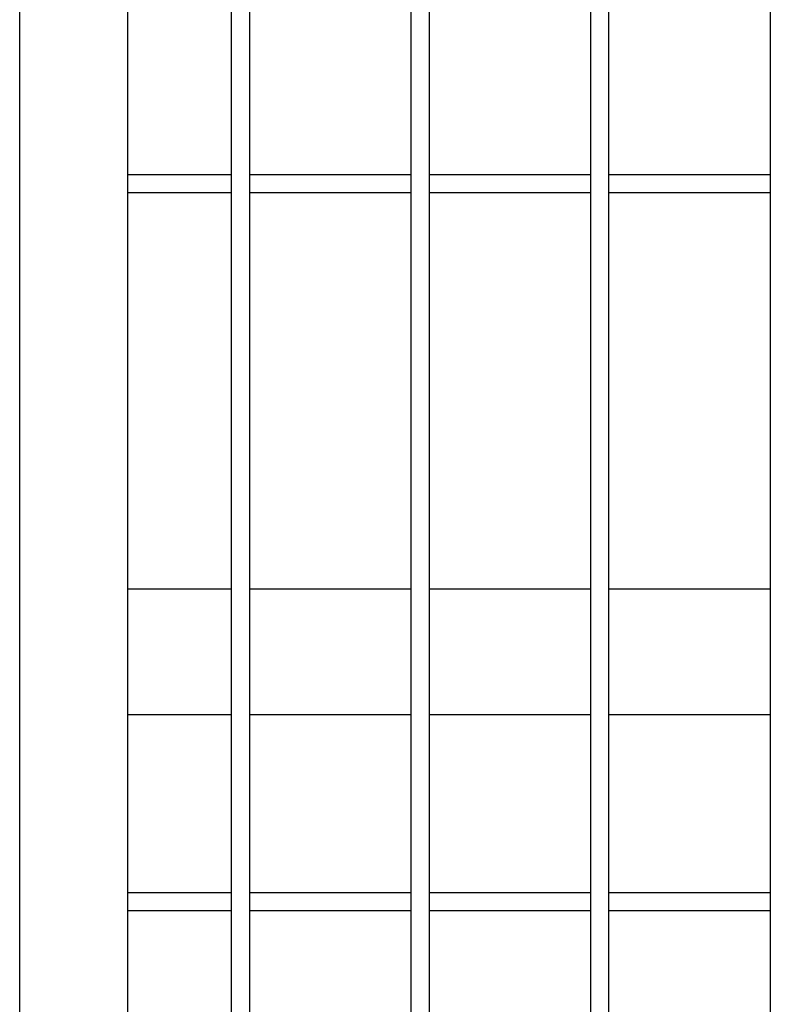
# Model space of a CAD drawing. Header units: inches. Extents: x 43593 to 117387, y -66787 to -26237.
# Tile 318 of 340: x 50603 to 50645, y -27027 to -26972. Entities that reach past the tile are written whole.
import ezdxf

# ---------------------------------------------------------------- set-up
doc = ezdxf.new("R2010")
doc.units = ezdxf.units.IN
doc.header["$MEASUREMENT"] = 0
doc.layers.add('AW OGRODZENIA', color=253, linetype='Continuous')

msp = doc.modelspace()

# ---------------------------------------------------------------- linework, layer by layer
at = {"layer": 'AW OGRODZENIA'}
for p, q in [((50602.737, -27070.938), (50602.737, -26773.938)), ((50608.737, -26781.938), (50608.737, -27075.938)), ((50614.541, -26980.859), (50608.737, -26980.859)), ((50614.541, -26980.859), (50608.737, -26980.859)), ((50614.541, -26980.859), (50608.737, -26980.859)), ((50614.541, -26980.859), (50608.737, -26980.859)), ((50614.541, -26980.859), (50608.737, -26980.859)), ((50614.541, -26980.859), (50608.737, -26980.859)), ((50614.541, -26980.859), (50608.737, -26980.859)), ((50614.541, -26980.859), (50608.737, -26980.859)), ((50614.541, -26980.859), (50608.737, -26980.859)), ((50614.541, -26980.859), (50608.737, -26980.859)), ((50614.541, -26980.859), (50608.737, -26980.859)), ((50614.541, -26980.859), (50608.737, -26980.859)), ((50614.541, -26980.859), (50608.737, -26980.859)), ((50614.541, -26980.859), (50608.737, -26980.859)), ((50614.541, -26980.859), (50608.737, -26980.859)), ((50614.541, -26980.859), (50608.737, -26980.859)), ((50614.541, -26980.859), (50608.737, -26980.859)), ((50614.541, -26980.859), (50608.737, -26980.859)), ((50614.541, -26980.859), (50608.737, -26980.859)), ((50614.541, -26980.859), (50608.737, -26980.859)), ((50614.541, -26980.859), (50608.737, -26980.859)), ((50614.541, -26980.859), (50608.737, -26980.859)), ((50614.541, -26980.859), (50608.737, -26980.859)), ((50614.541, -26980.859), (50608.737, -26980.859)), ((50614.541, -26980.859), (50608.737, -26980.859)), ((50624.541, -26980.859), (50615.533, -26980.859)), ((50624.541, -26980.859), (50615.533, -26980.859)), ((50624.541, -26980.859), (50615.533, -26980.859)), ((50624.541, -26980.859), (50615.533, -26980.859)), ((50624.541, -26980.859), (50615.533, -26980.859)), ((50624.541, -26980.859), (50615.533, -26980.859)), ((50624.541, -26980.859), (50615.533, -26980.859)), ((50624.541, -26980.859), (50615.533, -26980.859)), ((50624.541, -26980.859), (50615.533, -26980.859)), ((50624.541, -26980.859), (50615.533, -26980.859)), ((50624.541, -26980.859), (50615.533, -26980.859)), ((50624.541, -26980.859), (50615.533, -26980.859)), ((50624.541, -26980.859), (50615.533, -26980.859)), ((50624.541, -26980.859), (50615.533, -26980.859)), ((50624.541, -26980.859), (50615.533, -26980.859)), ((50624.541, -26980.859), (50615.533, -26980.859)), ((50624.541, -26980.859), (50615.533, -26980.859)), ((50624.541, -26980.859), (50615.533, -26980.859)), ((50624.541, -26980.859), (50615.533, -26980.859)), ((50624.541, -26980.859), (50615.533, -26980.859)), ((50624.541, -26980.859), (50615.533, -26980.859)), ((50624.541, -26980.859), (50615.533, -26980.859)), ((50624.541, -26980.859), (50615.533, -26980.859)), ((50624.541, -26980.859), (50615.533, -26980.859)), ((50624.541, -26980.859), (50615.533, -26980.859)), ((50634.541, -26980.859), (50625.533, -26980.859)), ((50634.541, -26980.859), (50625.533, -26980.859)), ((50634.541, -26980.859), (50625.533, -26980.859)), ((50634.541, -26980.859), (50625.533, -26980.859)), ((50634.541, -26980.859), (50625.533, -26980.859)), ((50634.541, -26980.859), (50625.533, -26980.859)), ((50634.541, -26980.859), (50625.533, -26980.859)), ((50634.541, -26980.859), (50625.533, -26980.859)), ((50634.541, -26980.859), (50625.533, -26980.859)), ((50634.541, -26980.859), (50625.533, -26980.859)), ((50634.541, -26980.859), (50625.533, -26980.859)), ((50634.541, -26980.859), (50625.533, -26980.859)), ((50634.541, -26980.859), (50625.533, -26980.859)), ((50634.541, -26980.859), (50625.533, -26980.859)), ((50634.541, -26980.859), (50625.533, -26980.859)), ((50634.541, -26980.859), (50625.533, -26980.859)), ((50634.541, -26980.859), (50625.533, -26980.859)), ((50634.541, -26980.859), (50625.533, -26980.859)), ((50634.541, -26980.859), (50625.533, -26980.859)), ((50634.541, -26980.859), (50625.533, -26980.859)), ((50634.541, -26980.859), (50625.533, -26980.859)), ((50634.541, -26980.859), (50625.533, -26980.859)), ((50634.541, -26980.859), (50625.533, -26980.859)), ((50634.541, -26980.859), (50625.533, -26980.859)), ((50634.541, -26980.859), (50625.533, -26980.859)), ((50644.541, -26980.859), (50635.533, -26980.859)), ((50644.541, -26980.859), (50635.533, -26980.859)), ((50644.541, -26980.859), (50635.533, -26980.859)), ((50644.541, -26980.859), (50635.533, -26980.859)), ((50644.541, -26980.859), (50635.533, -26980.859)), ((50644.541, -26980.859), (50635.533, -26980.859)), ((50644.541, -26980.859), (50635.533, -26980.859)), ((50644.541, -26980.859), (50635.533, -26980.859)), ((50644.541, -26980.859), (50635.533, -26980.859)), ((50644.541, -26980.859), (50635.533, -26980.859)), ((50644.541, -26980.859), (50635.533, -26980.859)), ((50644.541, -26980.859), (50635.533, -26980.859)), ((50644.541, -26980.859), (50635.533, -26980.859)), ((50644.541, -26980.859), (50635.533, -26980.859)), ((50644.541, -26980.859), (50635.533, -26980.859)), ((50644.541, -26980.859), (50635.533, -26980.859)), ((50644.541, -26980.859), (50635.533, -26980.859)), ((50644.541, -26980.859), (50635.533, -26980.859)), ((50644.541, -26980.859), (50635.533, -26980.859)), ((50644.541, -26980.859), (50635.533, -26980.859)), ((50644.541, -26980.859), (50635.533, -26980.859)), ((50644.541, -26980.859), (50635.533, -26980.859)), ((50644.541, -26980.859), (50635.533, -26980.859)), ((50644.541, -26980.859), (50635.533, -26980.859)), ((50644.541, -26980.859), (50635.533, -26980.859)), ((50614.541, -26981.859), (50608.737, -26981.859)), ((50614.541, -26981.859), (50608.737, -26981.859)), ((50614.541, -26981.859), (50608.737, -26981.859)), ((50614.541, -26981.859), (50608.737, -26981.859)), ((50614.541, -26981.859), (50608.737, -26981.859)), ((50614.541, -26981.859), (50608.737, -26981.859)), ((50614.541, -26981.859), (50608.737, -26981.859)), ((50614.541, -26981.859), (50608.737, -26981.859)), ((50614.541, -26981.859), (50608.737, -26981.859)), ((50614.541, -26981.859), (50608.737, -26981.859)), ((50614.541, -26981.859), (50608.737, -26981.859)), ((50614.541, -26981.859), (50608.737, -26981.859)), ((50614.541, -26981.859), (50608.737, -26981.859)), ((50614.541, -26981.859), (50608.737, -26981.859)), ((50614.541, -26981.859), (50608.737, -26981.859)), ((50614.541, -26981.859), (50608.737, -26981.859)), ((50614.541, -26981.859), (50608.737, -26981.859)), ((50614.541, -26981.859), (50608.737, -26981.859)), ((50614.541, -26981.859), (50608.737, -26981.859)), ((50614.541, -26981.859), (50608.737, -26981.859)), ((50614.541, -26981.859), (50608.737, -26981.859)), ((50614.541, -26981.859), (50608.737, -26981.859)), ((50614.541, -26981.859), (50608.737, -26981.859)), ((50614.541, -26981.859), (50608.737, -26981.859)), ((50614.541, -26981.859), (50608.737, -26981.859)), ((50624.541, -26981.859), (50615.533, -26981.859)), ((50624.541, -26981.859), (50615.533, -26981.859)), ((50624.541, -26981.859), (50615.533, -26981.859)), ((50624.541, -26981.859), (50615.533, -26981.859)), ((50624.541, -26981.859), (50615.533, -26981.859)), ((50624.541, -26981.859), (50615.533, -26981.859)), ((50624.541, -26981.859), (50615.533, -26981.859)), ((50624.541, -26981.859), (50615.533, -26981.859)), ((50624.541, -26981.859), (50615.533, -26981.859)), ((50624.541, -26981.859), (50615.533, -26981.859)), ((50624.541, -26981.859), (50615.533, -26981.859)), ((50624.541, -26981.859), (50615.533, -26981.859)), ((50624.541, -26981.859), (50615.533, -26981.859)), ((50624.541, -26981.859), (50615.533, -26981.859)), ((50624.541, -26981.859), (50615.533, -26981.859)), ((50624.541, -26981.859), (50615.533, -26981.859)), ((50624.541, -26981.859), (50615.533, -26981.859)), ((50624.541, -26981.859), (50615.533, -26981.859)), ((50624.541, -26981.859), (50615.533, -26981.859)), ((50624.541, -26981.859), (50615.533, -26981.859)), ((50624.541, -26981.859), (50615.533, -26981.859)), ((50624.541, -26981.859), (50615.533, -26981.859)), ((50624.541, -26981.859), (50615.533, -26981.859)), ((50624.541, -26981.859), (50615.533, -26981.859)), ((50624.541, -26981.859), (50615.533, -26981.859)), ((50634.541, -26981.859), (50625.533, -26981.859)), ((50634.541, -26981.859), (50625.533, -26981.859)), ((50634.541, -26981.859), (50625.533, -26981.859)), ((50634.541, -26981.859), (50625.533, -26981.859)), ((50634.541, -26981.859), (50625.533, -26981.859)), ((50634.541, -26981.859), (50625.533, -26981.859)), ((50634.541, -26981.859), (50625.533, -26981.859)), ((50634.541, -26981.859), (50625.533, -26981.859)), ((50634.541, -26981.859), (50625.533, -26981.859)), ((50634.541, -26981.859), (50625.533, -26981.859)), ((50634.541, -26981.859), (50625.533, -26981.859)), ((50634.541, -26981.859), (50625.533, -26981.859)), ((50634.541, -26981.859), (50625.533, -26981.859)), ((50634.541, -26981.859), (50625.533, -26981.859)), ((50634.541, -26981.859), (50625.533, -26981.859)), ((50634.541, -26981.859), (50625.533, -26981.859)), ((50634.541, -26981.859), (50625.533, -26981.859)), ((50634.541, -26981.859), (50625.533, -26981.859)), ((50634.541, -26981.859), (50625.533, -26981.859)), ((50634.541, -26981.859), (50625.533, -26981.859)), ((50634.541, -26981.859), (50625.533, -26981.859)), ((50634.541, -26981.859), (50625.533, -26981.859)), ((50634.541, -26981.859), (50625.533, -26981.859)), ((50634.541, -26981.859), (50625.533, -26981.859)), ((50634.541, -26981.859), (50625.533, -26981.859)), ((50644.541, -26981.859), (50635.533, -26981.859)), ((50644.541, -26981.859), (50635.533, -26981.859)), ((50644.541, -26981.859), (50635.533, -26981.859)), ((50644.541, -26981.859), (50635.533, -26981.859)), ((50644.541, -26981.859), (50635.533, -26981.859)), ((50644.541, -26981.859), (50635.533, -26981.859)), ((50644.541, -26981.859), (50635.533, -26981.859)), ((50644.541, -26981.859), (50635.533, -26981.859)), ((50644.541, -26981.859), (50635.533, -26981.859)), ((50644.541, -26981.859), (50635.533, -26981.859)), ((50644.541, -26981.859), (50635.533, -26981.859)), ((50644.541, -26981.859), (50635.533, -26981.859)), ((50644.541, -26981.859), (50635.533, -26981.859)), ((50644.541, -26981.859), (50635.533, -26981.859)), ((50644.541, -26981.859), (50635.533, -26981.859)), ((50644.541, -26981.859), (50635.533, -26981.859)), ((50644.541, -26981.859), (50635.533, -26981.859)), ((50644.541, -26981.859), (50635.533, -26981.859)), ((50644.541, -26981.859), (50635.533, -26981.859)), ((50644.541, -26981.859), (50635.533, -26981.859)), ((50644.541, -26981.859), (50635.533, -26981.859)), ((50644.541, -26981.859), (50635.533, -26981.859)), ((50644.541, -26981.859), (50635.533, -26981.859)), ((50644.541, -26981.859), (50635.533, -26981.859)), ((50644.541, -26981.859), (50635.533, -26981.859)), ((50614.541, -27003.938), (50608.737, -27003.938)), ((50614.541, -27003.938), (50608.737, -27003.938)), ((50614.541, -27003.938), (50608.737, -27003.938)), ((50614.541, -27003.938), (50608.737, -27003.938)), ((50614.541, -27003.938), (50608.737, -27003.938)), ((50614.541, -27003.938), (50608.737, -27003.938)), ((50614.541, -27003.938), (50608.737, -27003.938)), ((50614.541, -27003.938), (50608.737, -27003.938)), ((50614.541, -27003.938), (50608.737, -27003.938)), ((50614.541, -27003.938), (50608.737, -27003.938)), ((50614.541, -27003.938), (50608.737, -27003.938)), ((50614.541, -27003.938), (50608.737, -27003.938)), ((50614.541, -27003.938), (50608.737, -27003.938)), ((50614.541, -27003.938), (50608.737, -27003.938)), ((50614.541, -27003.938), (50608.737, -27003.938)), ((50614.541, -27003.938), (50608.737, -27003.938)), ((50614.541, -27003.938), (50608.737, -27003.938)), ((50614.541, -27003.938), (50608.737, -27003.938)), ((50614.541, -27003.938), (50608.737, -27003.938)), ((50614.541, -27003.938), (50608.737, -27003.938)), ((50614.541, -27003.938), (50608.737, -27003.938)), ((50614.541, -27003.938), (50608.737, -27003.938)), ((50614.541, -27003.938), (50608.737, -27003.938)), ((50614.541, -27003.938), (50608.737, -27003.938)), ((50614.541, -27003.938), (50608.737, -27003.938)), ((50624.541, -27003.938), (50615.533, -27003.938)), ((50624.541, -27003.938), (50615.533, -27003.938)), ((50624.541, -27003.938), (50615.533, -27003.938)), ((50624.541, -27003.938), (50615.533, -27003.938)), ((50624.541, -27003.938), (50615.533, -27003.938)), ((50624.541, -27003.938), (50615.533, -27003.938)), ((50624.541, -27003.938), (50615.533, -27003.938)), ((50624.541, -27003.938), (50615.533, -27003.938)), ((50624.541, -27003.938), (50615.533, -27003.938)), ((50624.541, -27003.938), (50615.533, -27003.938)), ((50624.541, -27003.938), (50615.533, -27003.938)), ((50624.541, -27003.938), (50615.533, -27003.938)), ((50624.541, -27003.938), (50615.533, -27003.938)), ((50624.541, -27003.938), (50615.533, -27003.938)), ((50624.541, -27003.938), (50615.533, -27003.938)), ((50624.541, -27003.938), (50615.533, -27003.938)), ((50624.541, -27003.938), (50615.533, -27003.938)), ((50624.541, -27003.938), (50615.533, -27003.938)), ((50624.541, -27003.938), (50615.533, -27003.938)), ((50624.541, -27003.938), (50615.533, -27003.938)), ((50624.541, -27003.938), (50615.533, -27003.938)), ((50624.541, -27003.938), (50615.533, -27003.938)), ((50624.541, -27003.938), (50615.533, -27003.938)), ((50624.541, -27003.938), (50615.533, -27003.938)), ((50624.541, -27003.938), (50615.533, -27003.938)), ((50634.541, -27003.938), (50625.533, -27003.938)), ((50634.541, -27003.938), (50625.533, -27003.938)), ((50634.541, -27003.938), (50625.533, -27003.938)), ((50634.541, -27003.938), (50625.533, -27003.938)), ((50634.541, -27003.938), (50625.533, -27003.938)), ((50634.541, -27003.938), (50625.533, -27003.938)), ((50634.541, -27003.938), (50625.533, -27003.938)), ((50634.541, -27003.938), (50625.533, -27003.938)), ((50634.541, -27003.938), (50625.533, -27003.938)), ((50634.541, -27003.938), (50625.533, -27003.938)), ((50634.541, -27003.938), (50625.533, -27003.938)), ((50634.541, -27003.938), (50625.533, -27003.938)), ((50634.541, -27003.938), (50625.533, -27003.938)), ((50634.541, -27003.938), (50625.533, -27003.938)), ((50634.541, -27003.938), (50625.533, -27003.938)), ((50634.541, -27003.938), (50625.533, -27003.938)), ((50634.541, -27003.938), (50625.533, -27003.938)), ((50634.541, -27003.938), (50625.533, -27003.938)), ((50634.541, -27003.938), (50625.533, -27003.938)), ((50634.541, -27003.938), (50625.533, -27003.938)), ((50634.541, -27003.938), (50625.533, -27003.938)), ((50634.541, -27003.938), (50625.533, -27003.938)), ((50634.541, -27003.938), (50625.533, -27003.938)), ((50634.541, -27003.938), (50625.533, -27003.938)), ((50634.541, -27003.938), (50625.533, -27003.938)), ((50644.541, -27003.938), (50635.533, -27003.938)), ((50644.541, -27003.938), (50635.533, -27003.938)), ((50644.541, -27003.938), (50635.533, -27003.938)), ((50644.541, -27003.938), (50635.533, -27003.938)), ((50644.541, -27003.938), (50635.533, -27003.938)), ((50644.541, -27003.938), (50635.533, -27003.938)), ((50644.541, -27003.938), (50635.533, -27003.938)), ((50644.541, -27003.938), (50635.533, -27003.938)), ((50644.541, -27003.938), (50635.533, -27003.938)), ((50644.541, -27003.938), (50635.533, -27003.938)), ((50644.541, -27003.938), (50635.533, -27003.938)), ((50644.541, -27003.938), (50635.533, -27003.938)), ((50644.541, -27003.938), (50635.533, -27003.938)), ((50644.541, -27003.938), (50635.533, -27003.938)), ((50644.541, -27003.938), (50635.533, -27003.938)), ((50644.541, -27003.938), (50635.533, -27003.938)), ((50644.541, -27003.938), (50635.533, -27003.938)), ((50644.541, -27003.938), (50635.533, -27003.938)), ((50644.541, -27003.938), (50635.533, -27003.938)), ((50644.541, -27003.938), (50635.533, -27003.938)), ((50644.541, -27003.938), (50635.533, -27003.938)), ((50644.541, -27003.938), (50635.533, -27003.938)), ((50644.541, -27003.938), (50635.533, -27003.938)), ((50644.541, -27003.938), (50635.533, -27003.938)), ((50644.541, -27003.938), (50635.533, -27003.938)), ((50614.541, -27010.938), (50608.737, -27010.938)), ((50614.541, -27010.938), (50608.737, -27010.938)), ((50614.541, -27010.938), (50608.737, -27010.938)), ((50614.541, -27010.938), (50608.737, -27010.938)), ((50614.541, -27010.938), (50608.737, -27010.938)), ((50614.541, -27010.938), (50608.737, -27010.938)), ((50614.541, -27010.938), (50608.737, -27010.938)), ((50614.541, -27010.938), (50608.737, -27010.938)), ((50614.541, -27010.938), (50608.737, -27010.938)), ((50614.541, -27010.938), (50608.737, -27010.938)), ((50614.541, -27010.938), (50608.737, -27010.938)), ((50614.541, -27010.938), (50608.737, -27010.938)), ((50614.541, -27010.938), (50608.737, -27010.938)), ((50614.541, -27010.938), (50608.737, -27010.938)), ((50614.541, -27010.938), (50608.737, -27010.938)), ((50614.541, -27010.938), (50608.737, -27010.938)), ((50614.541, -27010.938), (50608.737, -27010.938)), ((50614.541, -27010.938), (50608.737, -27010.938)), ((50614.541, -27010.938), (50608.737, -27010.938)), ((50614.541, -27010.938), (50608.737, -27010.938)), ((50614.541, -27010.938), (50608.737, -27010.938)), ((50614.541, -27010.938), (50608.737, -27010.938)), ((50614.541, -27010.938), (50608.737, -27010.938)), ((50614.541, -27010.938), (50608.737, -27010.938)), ((50614.541, -27010.938), (50608.737, -27010.938)), ((50624.541, -27010.938), (50615.533, -27010.938)), ((50624.541, -27010.938), (50615.533, -27010.938)), ((50624.541, -27010.938), (50615.533, -27010.938)), ((50624.541, -27010.938), (50615.533, -27010.938)), ((50624.541, -27010.938), (50615.533, -27010.938)), ((50624.541, -27010.938), (50615.533, -27010.938)), ((50624.541, -27010.938), (50615.533, -27010.938)), ((50624.541, -27010.938), (50615.533, -27010.938)), ((50624.541, -27010.938), (50615.533, -27010.938)), ((50624.541, -27010.938), (50615.533, -27010.938)), ((50624.541, -27010.938), (50615.533, -27010.938)), ((50624.541, -27010.938), (50615.533, -27010.938)), ((50624.541, -27010.938), (50615.533, -27010.938)), ((50624.541, -27010.938), (50615.533, -27010.938)), ((50624.541, -27010.938), (50615.533, -27010.938)), ((50624.541, -27010.938), (50615.533, -27010.938)), ((50624.541, -27010.938), (50615.533, -27010.938)), ((50624.541, -27010.938), (50615.533, -27010.938)), ((50624.541, -27010.938), (50615.533, -27010.938)), ((50624.541, -27010.938), (50615.533, -27010.938)), ((50624.541, -27010.938), (50615.533, -27010.938)), ((50624.541, -27010.938), (50615.533, -27010.938)), ((50624.541, -27010.938), (50615.533, -27010.938)), ((50624.541, -27010.938), (50615.533, -27010.938)), ((50624.541, -27010.938), (50615.533, -27010.938)), ((50634.541, -27010.938), (50625.533, -27010.938)), ((50634.541, -27010.938), (50625.533, -27010.938)), ((50634.541, -27010.938), (50625.533, -27010.938)), ((50634.541, -27010.938), (50625.533, -27010.938)), ((50634.541, -27010.938), (50625.533, -27010.938)), ((50634.541, -27010.938), (50625.533, -27010.938)), ((50634.541, -27010.938), (50625.533, -27010.938)), ((50634.541, -27010.938), (50625.533, -27010.938)), ((50634.541, -27010.938), (50625.533, -27010.938)), ((50634.541, -27010.938), (50625.533, -27010.938)), ((50634.541, -27010.938), (50625.533, -27010.938)), ((50634.541, -27010.938), (50625.533, -27010.938)), ((50634.541, -27010.938), (50625.533, -27010.938)), ((50634.541, -27010.938), (50625.533, -27010.938)), ((50634.541, -27010.938), (50625.533, -27010.938)), ((50634.541, -27010.938), (50625.533, -27010.938)), ((50634.541, -27010.938), (50625.533, -27010.938)), ((50634.541, -27010.938), (50625.533, -27010.938)), ((50634.541, -27010.938), (50625.533, -27010.938)), ((50634.541, -27010.938), (50625.533, -27010.938)), ((50634.541, -27010.938), (50625.533, -27010.938)), ((50634.541, -27010.938), (50625.533, -27010.938)), ((50634.541, -27010.938), (50625.533, -27010.938)), ((50634.541, -27010.938), (50625.533, -27010.938)), ((50634.541, -27010.938), (50625.533, -27010.938)), ((50644.541, -27010.938), (50635.533, -27010.938)), ((50644.541, -27010.938), (50635.533, -27010.938)), ((50644.541, -27010.938), (50635.533, -27010.938)), ((50644.541, -27010.938), (50635.533, -27010.938)), ((50644.541, -27010.938), (50635.533, -27010.938)), ((50644.541, -27010.938), (50635.533, -27010.938)), ((50644.541, -27010.938), (50635.533, -27010.938)), ((50644.541, -27010.938), (50635.533, -27010.938)), ((50644.541, -27010.938), (50635.533, -27010.938)), ((50644.541, -27010.938), (50635.533, -27010.938)), ((50644.541, -27010.938), (50635.533, -27010.938)), ((50644.541, -27010.938), (50635.533, -27010.938)), ((50644.541, -27010.938), (50635.533, -27010.938)), ((50644.541, -27010.938), (50635.533, -27010.938)), ((50644.541, -27010.938), (50635.533, -27010.938)), ((50644.541, -27010.938), (50635.533, -27010.938)), ((50644.541, -27010.938), (50635.533, -27010.938)), ((50644.541, -27010.938), (50635.533, -27010.938)), ((50644.541, -27010.938), (50635.533, -27010.938)), ((50644.541, -27010.938), (50635.533, -27010.938)), ((50644.541, -27010.938), (50635.533, -27010.938)), ((50644.541, -27010.938), (50635.533, -27010.938)), ((50644.541, -27010.938), (50635.533, -27010.938)), ((50644.541, -27010.938), (50635.533, -27010.938)), ((50644.541, -27010.938), (50635.533, -27010.938)), ((50614.541, -27020.859), (50608.737, -27020.859)), ((50614.541, -27020.859), (50608.737, -27020.859)), ((50614.541, -27020.859), (50608.737, -27020.859)), ((50614.541, -27020.859), (50608.737, -27020.859)), ((50614.541, -27020.859), (50608.737, -27020.859)), ((50614.541, -27020.859), (50608.737, -27020.859)), ((50614.541, -27020.859), (50608.737, -27020.859)), ((50614.541, -27020.859), (50608.737, -27020.859)), ((50614.541, -27020.859), (50608.737, -27020.859)), ((50614.541, -27020.859), (50608.737, -27020.859)), ((50614.541, -27020.859), (50608.737, -27020.859)), ((50614.541, -27020.859), (50608.737, -27020.859)), ((50614.541, -27020.859), (50608.737, -27020.859)), ((50614.541, -27020.859), (50608.737, -27020.859)), ((50614.541, -27020.859), (50608.737, -27020.859)), ((50614.541, -27020.859), (50608.737, -27020.859)), ((50614.541, -27020.859), (50608.737, -27020.859)), ((50614.541, -27020.859), (50608.737, -27020.859)), ((50614.541, -27020.859), (50608.737, -27020.859)), ((50614.541, -27020.859), (50608.737, -27020.859)), ((50614.541, -27020.859), (50608.737, -27020.859)), ((50614.541, -27020.859), (50608.737, -27020.859)), ((50614.541, -27020.859), (50608.737, -27020.859)), ((50614.541, -27020.859), (50608.737, -27020.859)), ((50614.541, -27020.859), (50608.737, -27020.859)), ((50624.541, -27020.859), (50615.533, -27020.859)), ((50624.541, -27020.859), (50615.533, -27020.859)), ((50624.541, -27020.859), (50615.533, -27020.859)), ((50624.541, -27020.859), (50615.533, -27020.859)), ((50624.541, -27020.859), (50615.533, -27020.859)), ((50624.541, -27020.859), (50615.533, -27020.859)), ((50624.541, -27020.859), (50615.533, -27020.859)), ((50624.541, -27020.859), (50615.533, -27020.859)), ((50624.541, -27020.859), (50615.533, -27020.859)), ((50624.541, -27020.859), (50615.533, -27020.859)), ((50624.541, -27020.859), (50615.533, -27020.859)), ((50624.541, -27020.859), (50615.533, -27020.859)), ((50624.541, -27020.859), (50615.533, -27020.859)), ((50624.541, -27020.859), (50615.533, -27020.859)), ((50624.541, -27020.859), (50615.533, -27020.859)), ((50624.541, -27020.859), (50615.533, -27020.859)), ((50624.541, -27020.859), (50615.533, -27020.859)), ((50624.541, -27020.859), (50615.533, -27020.859)), ((50624.541, -27020.859), (50615.533, -27020.859)), ((50624.541, -27020.859), (50615.533, -27020.859)), ((50624.541, -27020.859), (50615.533, -27020.859)), ((50624.541, -27020.859), (50615.533, -27020.859)), ((50624.541, -27020.859), (50615.533, -27020.859)), ((50624.541, -27020.859), (50615.533, -27020.859)), ((50624.541, -27020.859), (50615.533, -27020.859)), ((50634.541, -27020.859), (50625.533, -27020.859)), ((50634.541, -27020.859), (50625.533, -27020.859)), ((50634.541, -27020.859), (50625.533, -27020.859)), ((50634.541, -27020.859), (50625.533, -27020.859)), ((50634.541, -27020.859), (50625.533, -27020.859)), ((50634.541, -27020.859), (50625.533, -27020.859)), ((50634.541, -27020.859), (50625.533, -27020.859)), ((50634.541, -27020.859), (50625.533, -27020.859)), ((50634.541, -27020.859), (50625.533, -27020.859)), ((50634.541, -27020.859), (50625.533, -27020.859)), ((50634.541, -27020.859), (50625.533, -27020.859)), ((50634.541, -27020.859), (50625.533, -27020.859)), ((50634.541, -27020.859), (50625.533, -27020.859)), ((50634.541, -27020.859), (50625.533, -27020.859)), ((50634.541, -27020.859), (50625.533, -27020.859)), ((50634.541, -27020.859), (50625.533, -27020.859)), ((50634.541, -27020.859), (50625.533, -27020.859)), ((50634.541, -27020.859), (50625.533, -27020.859)), ((50634.541, -27020.859), (50625.533, -27020.859)), ((50634.541, -27020.859), (50625.533, -27020.859)), ((50634.541, -27020.859), (50625.533, -27020.859)), ((50634.541, -27020.859), (50625.533, -27020.859)), ((50634.541, -27020.859), (50625.533, -27020.859)), ((50634.541, -27020.859), (50625.533, -27020.859)), ((50634.541, -27020.859), (50625.533, -27020.859)), ((50644.541, -27020.859), (50635.533, -27020.859)), ((50644.541, -27020.859), (50635.533, -27020.859)), ((50644.541, -27020.859), (50635.533, -27020.859)), ((50644.541, -27020.859), (50635.533, -27020.859)), ((50644.541, -27020.859), (50635.533, -27020.859)), ((50644.541, -27020.859), (50635.533, -27020.859)), ((50644.541, -27020.859), (50635.533, -27020.859)), ((50644.541, -27020.859), (50635.533, -27020.859)), ((50644.541, -27020.859), (50635.533, -27020.859)), ((50644.541, -27020.859), (50635.533, -27020.859)), ((50644.541, -27020.859), (50635.533, -27020.859)), ((50644.541, -27020.859), (50635.533, -27020.859)), ((50644.541, -27020.859), (50635.533, -27020.859)), ((50644.541, -27020.859), (50635.533, -27020.859)), ((50644.541, -27020.859), (50635.533, -27020.859)), ((50644.541, -27020.859), (50635.533, -27020.859)), ((50644.541, -27020.859), (50635.533, -27020.859)), ((50644.541, -27020.859), (50635.533, -27020.859)), ((50644.541, -27020.859), (50635.533, -27020.859)), ((50644.541, -27020.859), (50635.533, -27020.859)), ((50644.541, -27020.859), (50635.533, -27020.859)), ((50644.541, -27020.859), (50635.533, -27020.859)), ((50644.541, -27020.859), (50635.533, -27020.859)), ((50644.541, -27020.859), (50635.533, -27020.859)), ((50644.541, -27020.859), (50635.533, -27020.859)), ((50614.541, -27021.859), (50608.737, -27021.859)), ((50614.541, -27021.859), (50608.737, -27021.859)), ((50614.541, -27021.859), (50608.737, -27021.859)), ((50614.541, -27021.859), (50608.737, -27021.859)), ((50614.541, -27021.859), (50608.737, -27021.859)), ((50614.541, -27021.859), (50608.737, -27021.859)), ((50614.541, -27021.859), (50608.737, -27021.859)), ((50614.541, -27021.859), (50608.737, -27021.859)), ((50614.541, -27021.859), (50608.737, -27021.859)), ((50614.541, -27021.859), (50608.737, -27021.859)), ((50614.541, -27021.859), (50608.737, -27021.859)), ((50614.541, -27021.859), (50608.737, -27021.859)), ((50614.541, -27021.859), (50608.737, -27021.859)), ((50614.541, -27021.859), (50608.737, -27021.859)), ((50614.541, -27021.859), (50608.737, -27021.859)), ((50614.541, -27021.859), (50608.737, -27021.859)), ((50614.541, -27021.859), (50608.737, -27021.859)), ((50614.541, -27021.859), (50608.737, -27021.859)), ((50614.541, -27021.859), (50608.737, -27021.859)), ((50614.541, -27021.859), (50608.737, -27021.859)), ((50614.541, -27021.859), (50608.737, -27021.859)), ((50614.541, -27021.859), (50608.737, -27021.859)), ((50614.541, -27021.859), (50608.737, -27021.859)), ((50614.541, -27021.859), (50608.737, -27021.859)), ((50614.541, -27021.859), (50608.737, -27021.859)), ((50624.541, -27021.859), (50615.533, -27021.859)), ((50624.541, -27021.859), (50615.533, -27021.859)), ((50624.541, -27021.859), (50615.533, -27021.859)), ((50624.541, -27021.859), (50615.533, -27021.859)), ((50624.541, -27021.859), (50615.533, -27021.859)), ((50624.541, -27021.859), (50615.533, -27021.859)), ((50624.541, -27021.859), (50615.533, -27021.859)), ((50624.541, -27021.859), (50615.533, -27021.859)), ((50624.541, -27021.859), (50615.533, -27021.859)), ((50624.541, -27021.859), (50615.533, -27021.859)), ((50624.541, -27021.859), (50615.533, -27021.859)), ((50624.541, -27021.859), (50615.533, -27021.859)), ((50624.541, -27021.859), (50615.533, -27021.859)), ((50624.541, -27021.859), (50615.533, -27021.859)), ((50624.541, -27021.859), (50615.533, -27021.859)), ((50624.541, -27021.859), (50615.533, -27021.859)), ((50624.541, -27021.859), (50615.533, -27021.859)), ((50624.541, -27021.859), (50615.533, -27021.859)), ((50624.541, -27021.859), (50615.533, -27021.859)), ((50624.541, -27021.859), (50615.533, -27021.859)), ((50624.541, -27021.859), (50615.533, -27021.859)), ((50624.541, -27021.859), (50615.533, -27021.859)), ((50624.541, -27021.859), (50615.533, -27021.859)), ((50624.541, -27021.859), (50615.533, -27021.859)), ((50624.541, -27021.859), (50615.533, -27021.859)), ((50634.541, -27021.859), (50625.533, -27021.859)), ((50634.541, -27021.859), (50625.533, -27021.859)), ((50634.541, -27021.859), (50625.533, -27021.859)), ((50634.541, -27021.859), (50625.533, -27021.859)), ((50634.541, -27021.859), (50625.533, -27021.859)), ((50634.541, -27021.859), (50625.533, -27021.859)), ((50634.541, -27021.859), (50625.533, -27021.859)), ((50634.541, -27021.859), (50625.533, -27021.859)), ((50634.541, -27021.859), (50625.533, -27021.859)), ((50634.541, -27021.859), (50625.533, -27021.859)), ((50634.541, -27021.859), (50625.533, -27021.859)), ((50634.541, -27021.859), (50625.533, -27021.859)), ((50634.541, -27021.859), (50625.533, -27021.859)), ((50634.541, -27021.859), (50625.533, -27021.859)), ((50634.541, -27021.859), (50625.533, -27021.859)), ((50634.541, -27021.859), (50625.533, -27021.859)), ((50634.541, -27021.859), (50625.533, -27021.859)), ((50634.541, -27021.859), (50625.533, -27021.859)), ((50634.541, -27021.859), (50625.533, -27021.859)), ((50634.541, -27021.859), (50625.533, -27021.859)), ((50634.541, -27021.859), (50625.533, -27021.859)), ((50634.541, -27021.859), (50625.533, -27021.859)), ((50634.541, -27021.859), (50625.533, -27021.859)), ((50634.541, -27021.859), (50625.533, -27021.859)), ((50634.541, -27021.859), (50625.533, -27021.859)), ((50644.541, -27021.859), (50635.533, -27021.859)), ((50644.541, -27021.859), (50635.533, -27021.859)), ((50644.541, -27021.859), (50635.533, -27021.859)), ((50644.541, -27021.859), (50635.533, -27021.859)), ((50644.541, -27021.859), (50635.533, -27021.859)), ((50644.541, -27021.859), (50635.533, -27021.859)), ((50644.541, -27021.859), (50635.533, -27021.859)), ((50644.541, -27021.859), (50635.533, -27021.859)), ((50644.541, -27021.859), (50635.533, -27021.859)), ((50644.541, -27021.859), (50635.533, -27021.859)), ((50644.541, -27021.859), (50635.533, -27021.859)), ((50644.541, -27021.859), (50635.533, -27021.859)), ((50644.541, -27021.859), (50635.533, -27021.859)), ((50644.541, -27021.859), (50635.533, -27021.859)), ((50644.541, -27021.859), (50635.533, -27021.859)), ((50644.541, -27021.859), (50635.533, -27021.859)), ((50644.541, -27021.859), (50635.533, -27021.859)), ((50644.541, -27021.859), (50635.533, -27021.859)), ((50644.541, -27021.859), (50635.533, -27021.859)), ((50644.541, -27021.859), (50635.533, -27021.859)), ((50644.541, -27021.859), (50635.533, -27021.859)), ((50644.541, -27021.859), (50635.533, -27021.859)), ((50644.541, -27021.859), (50635.533, -27021.859)), ((50644.541, -27021.859), (50635.533, -27021.859)), ((50644.541, -27021.859), (50635.533, -27021.859))]:
    msp.add_line(p, q, dxfattribs=at)
for points in [[(50614.541, -26781.938), (50615.533, -26781.938), (50615.533, -27055.938), (50614.541, -27055.938)], [(50624.541, -26781.938), (50625.533, -26781.938), (50625.533, -27055.938), (50624.541, -27055.938)], [(50634.541, -26781.938), (50635.533, -26781.938), (50635.533, -27055.938), (50634.541, -27055.938)], [(50644.541, -26781.938), (50645.533, -26781.938), (50645.533, -27055.938), (50644.541, -27055.938)]]:
    msp.add_lwpolyline(points, close=True, dxfattribs=at)

doc.saveas('drawing.dxf')
